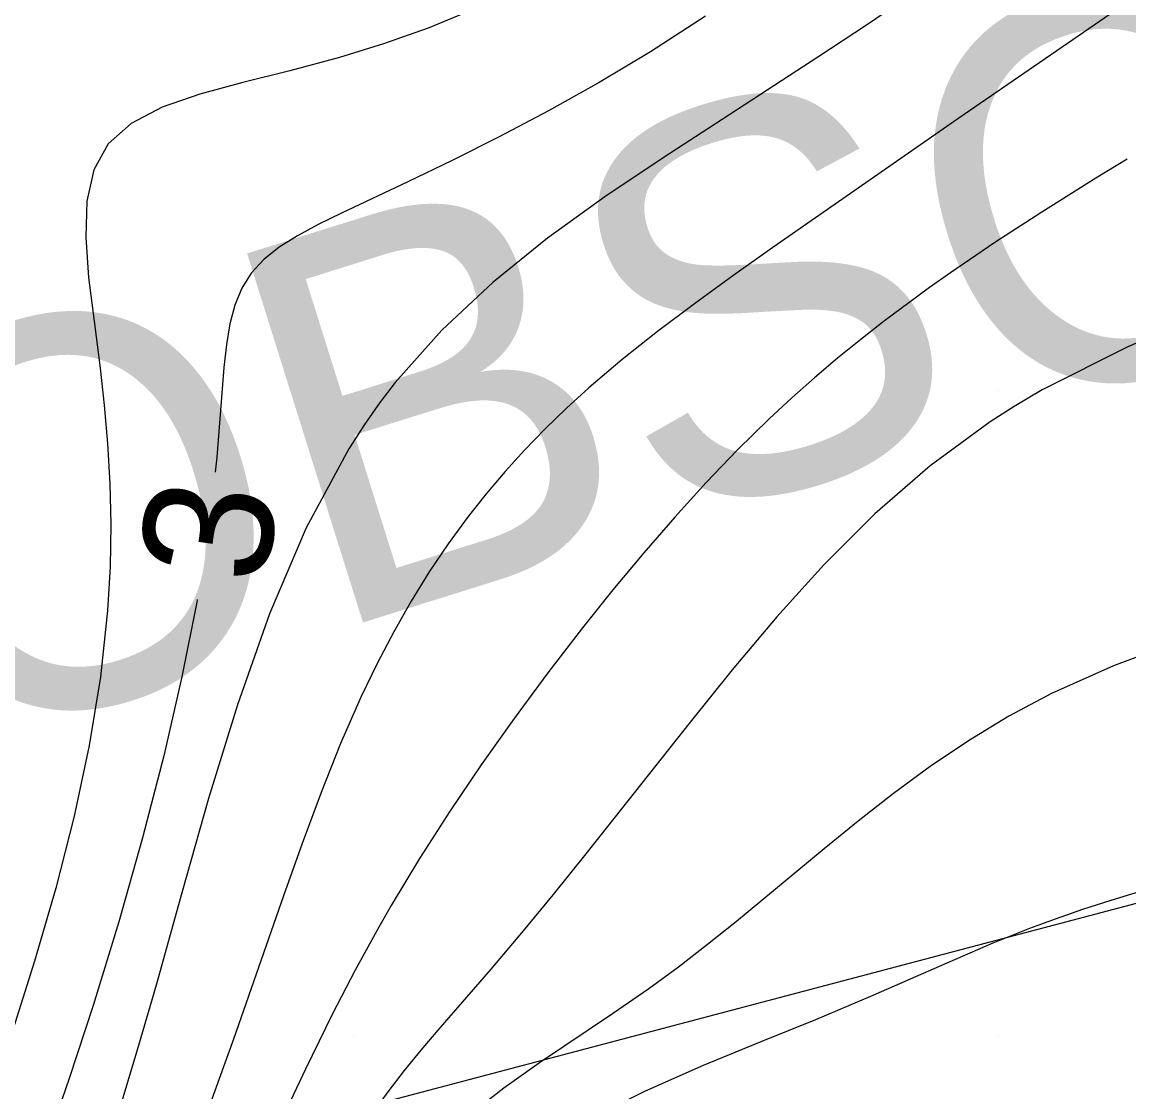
# Model space of a CAD drawing. Extents: x 2602990 to 2605851, y 618069 to 619180.
# Drawn here: x 2603644.86 to 2603662.03, y 618479.12 to 618495.72 of the extents above; entities that cross this region are included whole.
import ezdxf

# ---------------------------------------------------------------- set-up
doc = ezdxf.new("R2010")
doc.units = 0
for name, color, linetype in [('DTM Contours Minor', 7, 'Continuous'), ('DTM Contours Minor Text', 7, 'Continuous'), ('Exist DTM Breakline', 7, 'Continuous'), ('Exist DTM Crownline', 7, 'Continuous'), ('Exist DTM QL2 LIDAR Elevation Point', 7, 'Continuous'), ('Exist Roads EOP', 7, 'Continuous'), ('PH Exist DTM Obscure Area', 7, 'Continuous'), ('PH Exist DTM Obscure Area Text', 7, 'Continuous')]:
    doc.layers.add(name, color=color, linetype=linetype)

msp = doc.modelspace()

# ---------------------------------------------------------------- linework, layer by layer
at = {"layer": 'DTM Contours Minor'}
for points in [[(2603664.345, 618497.641), (2603659.39, 618494.229), (2603656.505, 618492.222), (2603655.887, 618491.784), (2603655.29, 618491.35), (2603654.717, 618490.917), (2603654.171, 618490.482), (2603653.654, 618490.043), (2603653.307, 618489.728), (2603652.975, 618489.407), (2603652.657, 618489.08), (2603652.353, 618488.745), (2603652.061, 618488.401), (2603651.781, 618488.047), (2603651.472, 618487.626), (2603651.178, 618487.189), (2603650.896, 618486.735), (2603650.626, 618486.262), (2603650.368, 618485.769), (2603650.121, 618485.256), (2603649.803, 618484.528), (2603649.499, 618483.766), (2603649.206, 618482.977), (2603648.918, 618482.167), (2603648.142, 618479.942), (2603647.514, 618478.211)], [(2603658.682, 618496.166), (2603657.956, 618495.673), (2603657.219, 618495.183), (2603655.718, 618494.206), (2603654.806, 618493.615), (2603653.899, 618493.008), (2603653.013, 618492.369), (2603652.166, 618491.685), (2603651.372, 618490.942), (2603650.647, 618490.126), (2603650.412, 618489.82), (2603650.172, 618489.478), (2603649.928, 618489.097), (2603649.27, 618487.873), (2603648.701, 618486.538), (2603648.202, 618485.126), (2603647.755, 618483.673), (2603647.34, 618482.213), (2603646.941, 618480.781), (2603646.67, 618479.843), (2603646.397, 618478.929)], [(2603651.85, 618495.908), (2603651.159, 618495.626), (2603650.469, 618495.379), (2603649.786, 618495.167), (2603649.014, 618494.961), (2603648.285, 618494.779), (2603647.62, 618494.599), (2603647.037, 618494.397), (2603646.557, 618494.148), (2603646.2, 618493.831), (2603645.977, 618493.427), (2603645.87, 618492.941), (2603645.851, 618492.381), (2603645.896, 618491.756), (2603645.979, 618491.077), (2603646.072, 618490.351), (2603646.136, 618489.775), (2603646.188, 618489.179), (2603646.223, 618488.562), (2603646.238, 618487.924), (2603646.228, 618487.267), (2603646.19, 618486.589), (2603646.077, 618485.561), (2603645.902, 618484.497), (2603645.669, 618483.403), (2603645.386, 618482.285), (2603645.058, 618481.149), (2603644.693, 618480.001)], [(2603655.462, 618495.81), (2603654.608, 618495.258), (2603653.813, 618494.783), (2603653.027, 618494.343), (2603652.262, 618493.938), (2603651.531, 618493.57), (2603650.846, 618493.238), (2603649.819, 618492.754), (2603649.456, 618492.578), (2603649.132, 618492.404), (2603648.849, 618492.226), (2603648.61, 618492.036), (2603648.416, 618491.826), (2603648.269, 618491.591), (2603648.161, 618491.329), (2603648.084, 618491.038), (2603648.031, 618490.716), (2603647.993, 618490.362), (2603647.883, 618488.97), (2603647.86, 618488.739)], [(2603662.001, 618493.59), (2603661.512, 618493.295), (2603660.675, 618492.771), (2603659.946, 618492.297), (2603659.262, 618491.831), (2603658.934, 618491.599), (2603658.613, 618491.366), (2603658.238, 618491.084), (2603657.87, 618490.797), (2603657.508, 618490.504), (2603657.152, 618490.202), (2603656.8, 618489.89), (2603656.45, 618489.565), (2603655.959, 618489.083), (2603655.471, 618488.574), (2603654.985, 618488.04), (2603654.504, 618487.485), (2603654.026, 618486.911), (2603653.552, 618486.32), (2603653.017, 618485.625), (2603652.492, 618484.916), (2603651.982, 618484.196), (2603651.492, 618483.47), (2603651.026, 618482.742), (2603650.588, 618482.016), (2603650.396, 618481.681), (2603650.028, 618481.01), (2603649.673, 618480.323), (2603649.258, 618479.476), (2603648.893, 618478.698)], [(2603663.43, 618491.295), (2603662.009, 618490.683), (2603660.684, 618490.013), (2603660.248, 618489.756), (2603659.878, 618489.519), (2603658.945, 618488.835), (2603658.089, 618488.092), (2603657.299, 618487.306), (2603656.565, 618486.494), (2603655.877, 618485.673), (2603655.223, 618484.859), (2603653.604, 618482.816), (2603653.098, 618482.188), (2603652.608, 618481.59), (2603652.133, 618481.027), (2603651.308, 618480.081), (2603651.045, 618479.77), (2603650.787, 618479.454), (2603650.535, 618479.127), (2603650.347, 618478.868)], [(2603647.581, 618486.76), (2603647.574, 618486.718), (2603647.343, 618485.564), (2603647.06, 618484.338), (2603646.732, 618483.063), (2603646.366, 618481.763), (2603645.967, 618480.462), (2603645.595, 618479.331), (2603645.212, 618478.219), (2603644.07, 618475.007)], [(2603662.801, 618486.111), (2603661.789, 618485.733), (2603660.829, 618485.305), (2603660.167, 618484.952), (2603659.54, 618484.571), (2603658.945, 618484.169), (2603658.376, 618483.75), (2603657.829, 618483.323), (2603657.3, 618482.892), (2603655.941, 618481.768), (2603655.493, 618481.408), (2603655.042, 618481.059), (2603654.585, 618480.723), (2603654.019, 618480.332), (2603652.885, 618479.572), (2603652.336, 618479.182), (2603651.812, 618478.771)], [(2603662.706, 618482.389), (2603661.748, 618482.095), (2603661.306, 618481.951), (2603660.885, 618481.805), (2603660.483, 618481.656), (2603659.916, 618481.429), (2603659.086, 618481.068), (2603658.022, 618480.601), (2603657.165, 618480.24), (2603656.321, 618479.901), (2603655.427, 618479.534), (2603654.515, 618479.131), (2603653.619, 618478.679)]]:
    msp.add_lwpolyline(points, dxfattribs=at)
at = {"layer": 'Exist DTM Breakline'}
msp.add_spline([(2603647.352, 618520.802), (2603704.337, 618541.966), (2603758.983, 618562.663), (2603811.118, 618582.434), (2603865.604, 618602.567), (2603913.966, 618621.231), (2603963.574, 618640.143), (2603974.725, 618636.355), (2603978.77, 618630.138), (2603971.844, 618627.992), (2603956.88, 618621.982), (2603923.969, 618609.772), (2603877.426, 618591.796), (2603827.273, 618571.857), (2603776.875, 618552.809), (2603720.479, 618530.104), (2603675.109, 618514.176), (2603657.355, 618505.354), (2603640.368, 618498.804), (2603619.191, 618491.366), (2603591.676, 618480.386)], degree=3, dxfattribs=at)
at = {"layer": 'Exist DTM Crownline'}
msp.add_spline([(2603233.488, 618380.754), (2603285.185, 618400.095), (2603335.457, 618418.629), (2603390.812, 618439.069), (2603440.087, 618457.325), (2603493.996, 618477.231), (2603542.655, 618495.301), (2603600.808, 618516.867), (2603653.659, 618536.362), (2603706.222, 618555.742), (2603764.811, 618577.593), (2603823.52, 618599.847), (2603878.564, 618620.56), (2603937.951, 618643.078), (2603997.369, 618665.789), (2604036.209, 618680.665), (2604055.311, 618688.017)], degree=3, dxfattribs=at)
at = {"layer": 'Exist DTM QL2 LIDAR Elevation Point'}
for p, q in [((2603650, 618490), (2603650, 618490)), ((2603660, 618490), (2603660, 618490)), ((2603650, 618480), (2603650, 618480)), ((2603660, 618480), (2603660, 618480))]:
    msp.add_line(p, q, dxfattribs=at)
at = {"layer": 'Exist Roads EOP'}
for points in [[(2603230.17, 618389.98), (2603282.929, 618409.597), (2603332.773, 618427.868), (2603388.167, 618448.413), (2603437.203, 618466.721), (2603490.778, 618486.527), (2603539.039, 618504.558), (2603597.451, 618526.156), (2603651.053, 618545.972), (2603705.208, 618566.084), (2603762.02, 618587.183), (2603820.334, 618609.162), (2603876.341, 618629.99), (2603934.909, 618652.28), (2603996.409, 618675.568), (2604033.216, 618689.957), (2604052.01, 618697.199)], [(2604034.633, 618668.486), (2603984.89, 618650.123), (2603936.767, 618631.654), (2603888.195, 618613.335), (2603837.766, 618594.258), (2603782.918, 618573.705), (2603731.939, 618554.39), (2603671.126, 618532.171), (2603621.822, 618514.106), (2603561.545, 618491.877), (2603506.421, 618471.293), (2603452.163, 618451.33), (2603398.364, 618431.316), (2603341.431, 618410.355), (2603281.65, 618388.199), (2603223.033, 618366.475), (2603185.717, 618352.612)]]:
    msp.add_spline(points, degree=3, dxfattribs=at)
at = {"layer": 'PH Exist DTM Obscure Area'}
msp.add_lwpolyline([(2603890.105, 618554.081), (2603884.134, 618554.138), (2603877.564, 618556.245), (2603871.962, 618557.136), (2603864.912, 618553.51), (2603864.071, 618543.545), (2603853.53, 618535.106), (2603836.557, 618528.64), (2603798.765, 618518.118), (2603619.02, 618470.66), (2603609.341, 618470.414), (2603597.75, 618470.282), (2603595.263, 618473.117), (2603594.69, 618475.565), (2603599.712, 618477.668), (2603611.669, 618481.486)], dxfattribs=at)

# ---------------------------------------------------------------- texts
at = {"layer": 'DTM Contours Minor Text'}
msp.add_text('3', height=2, rotation=81.9628, dxfattribs=at).set_placement((2603648.64, 618486.96))
at = {"layer": 'PH Exist DTM Obscure Area Text'}
msp.add_text('OBSCURED', height=6, rotation=17.4224, dxfattribs=at).set_placement((2603643.567, 618484.339))

doc.saveas('drawing.dxf')
